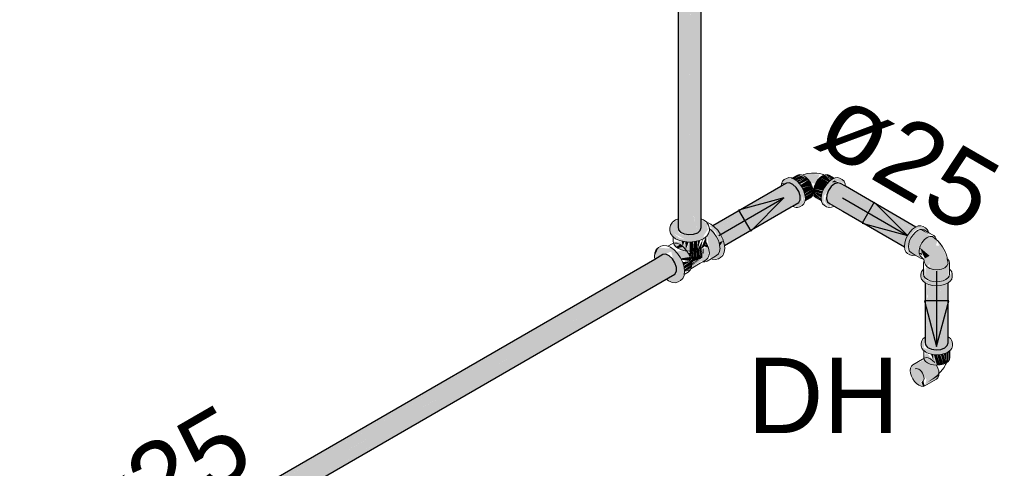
# Model space of a CAD drawing. Header units: millimetres. Extents: x 567 to 934, y -1 to 364.
# Tile 906 of 1056: x 825.07 to 827.69, y 68.36 to 69.55. Entities that reach past the tile are written whole.
import ezdxf

# ---------------------------------------------------------------- set-up
doc = ezdxf.new("R2010")
doc.units = ezdxf.units.MM
doc.header["$MEASUREMENT"] = 0
doc.linetypes.add('NULL', pattern=[0])
for name, color, linetype, lineweight in [('AF-Condutos', 140, 'Continuous', 25), ('AF-Conexões', 152, 'Continuous', 18), ('AF-Peça de utilização', 152, 'Continuous', 18), ('AF-Sentido conduto', 140, 'Continuous', 30), ('AF-Textos conduto', 7, 'Continuous', 9), ('Textos', 7, 'Continuous', 9)]:
    doc.layers.add(name, color=color, linetype=linetype, lineweight=lineweight)
doc.styles.add('Arial', font='arial.ttf')

msp = doc.modelspace()

# ---------------------------------------------------------------- hatches: boundary and pattern name
at = {"layer": 'AF-Condutos', "linetype": 'Continuous'}
for points in [[(826.8198, 69.0253), (826.8204, 68.9962), (826.8204, 71.2442)], [(826.8204, 68.9962), (826.8361, 68.985), (826.8364, 69.0301), (826.8361, 71.233), (826.8264, 69.0294), (826.8262, 71.2376)], [(826.8718, 69.0282), (826.8717, 71.2362), (826.8612, 69.0338), (826.8717, 68.9882), (826.8786, 68.9944), (826.8786, 71.2424)], [(826.8786, 68.9944), (826.8806, 69.0017), (826.8806, 71.2497)], [(826.8198, 69.0035), (826.8204, 71.2354), (826.8198, 71.2359)], [(826.8204, 71.2344), (826.8204, 68.9962), (826.8262, 71.2311)], [(826.8262, 71.2307), (826.8264, 69.0294), (826.8361, 71.2274)], [(826.8361, 68.985), (826.861, 68.9842), (826.8612, 69.0303), (826.861, 71.2322), (826.8487, 69.0312), (826.8484, 71.2311)], [(826.8361, 71.2275), (826.8364, 69.0301), (826.8484, 71.2254)], [(826.8609, 71.2257), (826.8484, 71.2266), (826.8487, 69.031)], [(826.8716, 71.2298), (826.861, 71.2273), (826.8612, 69.0303)], [(826.8786, 71.2333), (826.8717, 71.2285), (826.8718, 69.0291)], [(826.8786, 68.9944), (826.8806, 71.2352), (826.8786, 71.2337)], [(826.9122, 69.0069), (827.0931, 69.108), (826.9151, 69.0048), (826.9156, 69.0045), (827.1251, 69.1168), (827.1083, 69.1202)], [(827.1251, 69.1168), (826.9156, 69.0045), (826.9222, 68.9997)], [(826.9214, 68.9985), (827.1336, 69.1086), (827.1251, 69.1168), (826.9209, 68.9989)], [(827.2227, 69.0657), (827.4215, 68.9508), (827.258, 69.0459), (827.4214, 68.9517), (827.4295, 68.9797), (827.268, 69.0842), (827.4362, 68.9899), (827.4365, 68.9901), (827.2663, 69.0986), (827.444, 68.9978), (827.2651, 69.1083), (827.4501, 69.0023), (827.2649, 69.1113), (827.2442, 69.1212), (827.2354, 69.1182), (827.2193, 69.1007), (827.2139, 69.0782)], [(827.0936, 69.1082), (826.9125, 69.0068), (826.9151, 69.0048)], [(826.9221, 68.9988), (826.9281, 68.99), (827.1336, 69.1086)], [(826.9285, 68.9895), (827.1403, 69.0978), (827.1336, 69.1086), (826.9281, 68.99)], [(826.9347, 68.9791), (827.1403, 69.0978), (826.9295, 68.99)], [(827.1233, 69.059), (826.9427, 68.9544), (827.1403, 69.0684), (827.144, 69.0758), (827.1403, 69.0978), (826.9347, 68.9791), (826.935, 68.9786), (827.0926, 69.0597), (826.9394, 68.9683), (826.9396, 68.9676), (827.1103, 69.058), (826.942, 68.9594), (826.9422, 68.9589)], [(827.4519, 69.0036), (827.2647, 69.1115), (827.45, 69.0025)], [(827.2647, 69.1086), (827.4442, 68.998), (827.4501, 69.0023)], [(827.4438, 68.9978), (827.2663, 69.0986), (827.4349, 68.9912)], [(827.4348, 68.9907), (827.268, 69.0842), (827.4277, 68.9809)], [(827.1103, 69.058), (826.9396, 68.9676), (826.9312, 68.953)], [(827.0926, 69.0597), (826.9362, 68.9792), (826.9394, 68.9683)], [(826.9434, 68.9548), (827.1197, 69.0571), (826.9422, 68.959)], [(827.258, 69.0459), (827.4215, 68.9509), (827.4214, 68.9517)], [(826.8612, 69.0307), (826.861, 68.9842), (826.8717, 68.9882)], [(826.931, 68.9535), (826.9396, 68.9676), (826.9295, 68.9623)], [(826.787, 68.9309), (826.7792, 68.9302), (824.2531, 67.4717)], [(826.7586, 68.9053), (824.2699, 67.4683), (826.796, 68.9268), (826.787, 68.9309), (824.2609, 67.4724)], [(824.2666, 67.4795), (824.2694, 67.4774), (826.787, 68.9309)], [(826.8149, 68.8962), (826.8112, 68.9078), (826.796, 68.9268), (824.2699, 67.4683), (826.7113, 68.8653), (824.2784, 67.4602), (826.733, 68.8631), (824.2851, 67.4494)], [(824.2705, 67.4779), (824.2761, 67.472), (826.7586, 68.9053)], [(826.8112, 68.8784), (826.8149, 68.8962), (826.7535, 68.8611), (824.2888, 67.4378), (826.7803, 68.866), (824.2888, 67.4274)], [(824.2773, 67.4726), (824.2842, 67.4635), (826.7113, 68.8653)], [(824.2909, 67.4527), (826.733, 68.8631), (824.2847, 67.4637)], [(826.8112, 68.8784), (826.777, 68.8588), (824.2851, 67.42)], [(824.2953, 67.4415), (826.7535, 68.8611), (824.2909, 67.4527)], [(824.297, 67.4321), (826.7835, 68.8678), (824.295, 67.4413)], [(824.2966, 67.4266), (826.777, 68.8588), (824.2969, 67.432)], [(827.4769, 68.6972), (827.4783, 68.7118), (827.4776, 68.8544), (827.4769, 68.8549)], [(827.4785, 68.7163), (827.483, 68.8503), (827.4777, 68.8544)], [(827.5357, 68.6881), (827.5376, 68.8548), (827.5283, 68.8507), (827.5181, 68.6779)], [(827.5361, 68.7123), (827.5377, 68.6954), (827.5377, 68.8552)], [(827.4776, 68.6899), (827.4933, 68.6787), (827.4929, 68.8489), (827.4852, 68.7148), (827.4834, 68.8518)], [(827.4852, 68.7148), (827.4928, 68.8476), (827.4835, 68.8518)], [(827.4933, 68.8483), (827.4933, 68.6787), (827.505, 68.846)], [(827.5051, 68.8474), (827.4933, 68.6787), (827.5056, 68.6768), (827.5056, 68.8474)], [(827.5177, 68.848), (827.5056, 68.6768), (827.5181, 68.6779), (827.5181, 68.8481)], [(827.5175, 68.8465), (827.5056, 68.8474), (827.5056, 68.6768)], [(827.5181, 68.6779), (827.5283, 68.8507), (827.5181, 68.8461)]]:
    msp.add_hatch(color=151, dxfattribs=at).paths.add_polyline_path(points)
at = {"layer": 'AF-Conexões', "linetype": 'Continuous'}
for points in [[(827.1231, 69.133), (827.1279, 69.131), (827.1478, 69.1424), (827.1419, 69.143)], [(827.1636, 69.1454), (827.1536, 69.1432), (827.1716, 69.1212), (827.1851, 69.1181), (827.1963, 69.1428)], [(827.2104, 69.1424), (827.204, 69.1397), (827.2252, 69.1275)], [(827.2348, 69.1329), (827.2214, 69.1415), (827.2104, 69.1424), (827.2303, 69.131)], [(827.1009, 69.1278), (827.0947, 69.119), (827.1083, 69.1202), (827.1251, 69.1168), (827.1512, 69.0856), (827.1522, 69.0762), (827.1375, 69.0553), (827.1436, 69.0572), (827.1562, 69.0724), (827.1542, 69.0989), (827.1434, 69.1176), (827.1287, 69.1306), (827.114, 69.1346)], [(827.0947, 69.119), (827.1004, 69.1156), (827.1083, 69.1202)], [(827.1466, 69.1404), (827.1281, 69.1311), (827.1329, 69.1276), (827.1573, 69.1341)], [(827.1605, 69.1351), (827.1346, 69.1269), (827.1387, 69.1226)], [(827.1396, 69.1216), (827.1665, 69.1288), (827.1605, 69.1351)], [(827.1405, 69.1219), (827.1434, 69.1176), (827.1665, 69.1288)], [(827.1451, 69.1151), (827.1495, 69.1087), (827.1755, 69.1132), (827.1665, 69.1288)], [(827.2048, 69.1005), (827.2087, 69.1087), (827.1866, 69.1214), (827.1803, 69.105)], [(827.2144, 69.1171), (827.1977, 69.1351), (827.1866, 69.1214), (827.2087, 69.1087)], [(827.2202, 69.1233), (827.204, 69.1397), (827.1977, 69.1351)], [(827.2185, 69.1231), (827.1977, 69.1351), (827.2144, 69.1172)], [(827.2638, 69.1185), (827.2562, 69.1293), (827.2371, 69.1339), (827.2148, 69.1176), (827.204, 69.0989), (827.2001, 69.0796), (827.204, 69.0649), (827.2207, 69.0553), (827.2069, 69.068), (827.2069, 69.0856), (827.2146, 69.1053), (827.2278, 69.1217), (827.2354, 69.1272)], [(827.2245, 69.1279), (827.204, 69.1397), (827.2199, 69.1237)], [(827.2419, 69.1204), (827.2278, 69.1217), (827.2146, 69.1053), (827.2069, 69.0856), (827.2198, 69.1021)], [(827.2299, 69.1309), (827.2135, 69.1397), (827.2253, 69.1289)], [(827.2459, 69.1217), (827.2354, 69.1272), (827.2278, 69.1217)], [(827.1375, 69.0553), (827.1487, 69.0712), (827.1512, 69.0856), (827.1366, 69.1038), (827.1405, 69.0685), (827.1275, 69.0611)], [(827.1539, 69.0995), (827.1779, 69.105), (827.1755, 69.1132), (827.15, 69.1076)], [(827.1571, 69.0929), (827.1779, 69.105), (827.154, 69.0995)], [(827.1565, 69.0913), (827.1787, 69.0971), (827.1779, 69.105)], [(827.1582, 69.0853), (827.1787, 69.0971), (827.1569, 69.0914)], [(827.1574, 69.074), (827.1715, 69.0812), (827.1779, 69.0903), (827.1587, 69.0842)], [(827.1578, 69.0839), (827.1779, 69.0903), (827.1787, 69.0971)], [(827.2021, 69.0924), (827.1803, 69.105), (827.1794, 69.0971)], [(827.1999, 69.0853), (827.2013, 69.0914), (827.1794, 69.0971)], [(827.1794, 69.0971), (827.2001, 69.0802), (827.2006, 69.0849)], [(827.2008, 69.0736), (827.2002, 69.0785), (827.1794, 69.0971), (827.1822, 69.0861)], [(827.2011, 69.0929), (827.204, 69.0989), (827.1803, 69.105)], [(827.2648, 69.1102), (827.2224, 69.0658), (827.227, 69.0632)], [(827.2267, 69.0628), (827.2166, 69.0699), (827.2148, 69.0891), (827.2085, 69.0729), (827.2207, 69.0553)], [(826.8198, 69.025), (826.7991, 69.0086), (826.7991, 68.9861), (826.8128, 68.9724), (826.8364, 68.9646), (826.8636, 68.9646), (826.8872, 68.9724), (826.8872, 68.9792), (826.8364, 68.9714), (826.8237, 68.9744), (826.8066, 68.987), (826.8364, 68.9714), (826.8513, 68.9826), (826.8369, 68.982), (826.8212, 68.9873)], [(826.8806, 69.0245), (826.8775, 68.9904), (826.8524, 68.9835), (826.8364, 68.9714), (826.8974, 68.9984), (826.8977, 69.0114)], [(826.8372, 68.9845), (826.8806, 69.0169), (826.845, 69.0205)], [(826.9024, 69.0013), (826.8364, 68.9714), (826.8872, 68.9792), (826.901, 68.9998)], [(826.9075, 68.9188), (826.9267, 68.9192), (826.9423, 68.9363), (826.9427, 68.9544), (826.9326, 68.9834), (826.9159, 69.0042), (826.9016, 69.0077), (826.919, 68.9913), (826.9351, 68.9499), (826.9116, 68.9992), (826.9039, 68.9992), (826.897, 68.9807), (826.9046, 68.9239)], [(827.4359, 68.9294), (827.4491, 68.9282), (827.4313, 68.9337), (827.4276, 68.9473), (827.4359, 68.9775), (827.4491, 68.9939), (827.4644, 69.0027), (827.4823, 68.9972), (827.4776, 69.0015), (827.4585, 69.0061), (827.4361, 68.9898), (827.4254, 68.9711), (827.4214, 68.9518)], [(827.4655, 68.8781), (827.4711, 68.8593), (827.4964, 68.8481), (827.5179, 68.8481), (827.5366, 68.8543), (827.5474, 68.8651), (827.5474, 68.8844), (827.5377, 68.8636), (827.5408, 68.9023), (827.5232, 68.9506), (827.5095, 68.9672), (827.5138, 68.9539), (827.5052, 68.9544), (827.5095, 68.9672), (827.4631, 68.9965), (827.459, 68.9948), (827.4504, 68.9342), (827.4631, 68.9965), (827.486, 68.9838), (827.4945, 68.9824), (827.4823, 68.9972), (827.4644, 69.0027), (827.4359, 68.9775), (827.4288, 68.9535), (827.4313, 68.9337), (827.4648, 68.9206), (827.4585, 68.9444), (827.4699, 68.9682), (827.4609, 68.9424), (827.4683, 68.9276), (827.486, 68.9291), (827.4744, 68.9195), (827.4818, 68.8976), (827.4884, 68.9057), (827.4893, 68.8932), (827.4796, 68.896), (827.477, 68.8681), (827.4898, 68.8607), (827.528, 68.8573), (827.5072, 68.8541), (827.4777, 68.8611), (827.477, 68.8946)], [(827.433, 68.9444), (827.4321, 68.9508), (827.4504, 68.9342), (827.4596, 68.9951)], [(827.4691, 68.9971), (827.4639, 68.9966), (827.486, 68.9838)], [(826.8066, 68.9645), (826.8125, 68.952), (826.8283, 68.9429), (826.85, 68.9395), (826.85, 68.9635), (826.8404, 68.9431), (826.839, 68.9644), (826.8336, 68.953), (826.8295, 68.9651)], [(826.8319, 68.9521), (826.8367, 68.9645), (826.8294, 68.9662)], [(826.84, 68.9435), (826.848, 68.9637), (826.839, 68.9644)], [(826.8592, 68.9642), (826.85, 68.9635), (826.85, 68.9395), (826.8612, 68.9404)], [(826.8696, 68.966), (826.8612, 68.9404), (826.8717, 68.9429)], [(826.8693, 68.965), (826.8612, 68.9644), (826.8612, 68.9404)], [(826.8807, 68.9468), (826.8856, 68.9717), (826.8717, 68.9429)], [(826.8785, 68.9681), (826.8717, 68.9665), (826.8717, 68.9429)], [(826.8931, 68.9635), (826.8933, 68.977), (826.8807, 68.9468), (826.8876, 68.952)], [(826.9009, 68.9481), (826.897, 68.9591), (826.8879, 68.9526)], [(826.7615, 68.9434), (826.7565, 68.9247), (826.7674, 68.9488)], [(826.7937, 68.8602), (826.8123, 68.8553), (826.8319, 68.8665), (826.8368, 68.8851), (826.8319, 68.9095), (826.8182, 68.9331), (826.7996, 68.9496), (826.7937, 68.9462), (826.7674, 68.9488), (826.7581, 68.9283), (826.7573, 68.9175), (826.77, 68.9248), (826.8016, 68.9383), (826.8149, 68.8805), (826.7898, 68.866)], [(826.8189, 68.9472), (826.833, 68.951), (826.8251, 68.9567), (826.8144, 68.9506)], [(826.8333, 68.9417), (826.815, 68.9378), (826.8213, 68.9192), (826.8516, 68.9237), (826.8467, 68.9339), (826.833, 68.951), (826.823, 68.9452)], [(826.8469, 68.9335), (826.8508, 68.9254), (826.8636, 68.9393)], [(826.8524, 68.9222), (826.8593, 68.9402), (826.8503, 68.9395)], [(826.8793, 68.941), (826.8729, 68.9434), (826.851, 68.9251)], [(826.8945, 68.9162), (826.9017, 68.9264), (826.8989, 68.9523), (826.8513, 68.9248), (826.8548, 68.9171), (826.8848, 68.9332), (826.8562, 68.9081), (826.8917, 68.9278), (826.8553, 68.9002), (826.8547, 68.8953), (826.8795, 68.9117)], [(826.8597, 68.9402), (826.8526, 68.9205), (826.8601, 68.9139)], [(826.8848, 68.9332), (826.8544, 68.9157), (826.8553, 68.9075)], [(826.8688, 68.9422), (826.8601, 68.9139), (826.8696, 68.9161)], [(826.8684, 68.9409), (826.8612, 68.9404), (826.8601, 68.9139)], [(826.8769, 68.9452), (826.8696, 68.9161), (826.8777, 68.9197)], [(826.8766, 68.944), (826.8696, 68.9424), (826.8696, 68.9161)], [(826.8839, 68.9244), (826.8842, 68.9495), (826.8777, 68.9197)], [(826.8829, 68.9479), (826.8777, 68.9455), (826.8777, 68.9197)], [(826.887, 68.9513), (826.8851, 68.9348), (826.8879, 68.9319)], [(827.4683, 68.9276), (827.4671, 68.9358), (827.4613, 68.9334)], [(827.4626, 68.949), (827.4759, 68.9196), (827.4886, 68.927)], [(826.8519, 68.913), (826.8516, 68.9237), (826.8268, 68.92), (826.8284, 68.9166)], [(826.8353, 68.9022), (826.8547, 68.9134), (826.8317, 68.9099)], [(826.8348, 68.8997), (826.8557, 68.9036), (826.8547, 68.9134)], [(826.8556, 68.9029), (826.892, 68.928), (826.8777, 68.9197)], [(826.8777, 68.9197), (826.8562, 68.9073), (826.8557, 68.9036)], [(826.8842, 68.9226), (826.8558, 68.903), (826.856, 68.9008)], [(826.8368, 68.8927), (826.8557, 68.9036), (826.8353, 68.8998)], [(826.8363, 68.8905), (826.8547, 68.8951), (826.8557, 68.9036)], [(826.8516, 68.8883), (826.8535, 68.8925), (826.8368, 68.8848)], [(826.8369, 68.8848), (826.8547, 68.8951), (826.8375, 68.8908)], [(827.4777, 68.8611), (827.5072, 68.8541), (827.5243, 68.8567)]]:
    msp.add_hatch(color=161, dxfattribs=at).paths.add_polyline_path(points)
at = {"layer": 'AF-Peça de utilização', "linetype": 'Continuous'}
for points in [[(827.5377, 68.7114), (827.5377, 68.6954), (827.5288, 68.6819), (827.4945, 68.6758), (827.473, 68.6818), (827.4769, 68.7104), (827.4661, 68.6948), (827.4717, 68.676), (827.497, 68.6648), (827.5185, 68.6648), (827.5426, 68.675), (827.5494, 68.6948)], [(827.5379, 68.6713), (827.5333, 68.6692), (827.5379, 68.6464)], [(827.5414, 68.6741), (827.5387, 68.6721), (827.5379, 68.6464), (827.5414, 68.6512)], [(827.4696, 68.6148), (827.4803, 68.5982), (827.4758, 68.5813), (827.5068, 68.5992), (827.5127, 68.6075), (827.4817, 68.5896), (827.5135, 68.6139), (827.5127, 68.6211), (827.5021, 68.6431), (827.4849, 68.6557), (827.4484, 68.6383), (827.4379, 68.6285), (827.4401, 68.6073), (827.4539, 68.5872), (827.4711, 68.5798), (827.4634, 68.5914), (827.4733, 68.5971)], [(827.473, 68.6568), (827.4832, 68.6422), (827.5067, 68.6364), (827.4999, 68.6645), (827.4988, 68.648), (827.4798, 68.6703)], [(827.4988, 68.648), (827.4988, 68.6643), (827.4921, 68.6659)], [(827.5078, 68.6639), (827.4999, 68.6645), (827.5078, 68.6363), (827.5168, 68.637)], [(827.5168, 68.6646), (827.5089, 68.664), (827.5168, 68.637), (827.5252, 68.639)], [(827.5252, 68.6653), (827.5185, 68.6648), (827.5252, 68.639)], [(827.5252, 68.6663), (827.5252, 68.639), (827.5324, 68.6422)], [(827.5324, 68.6681), (827.5262, 68.6666), (827.5324, 68.6422)], [(827.5379, 68.6464), (827.5333, 68.6692), (827.5324, 68.6422)], [(827.4718, 68.5939), (827.4668, 68.5911), (827.4711, 68.5798), (827.4758, 68.5813)], [(827.5127, 68.6075), (827.5135, 68.6139), (827.4817, 68.5896)]]:
    msp.add_hatch(color=161, dxfattribs=at).paths.add_polyline_path(points)

# ---------------------------------------------------------------- linework, layer by layer
at = {"layer": 'AF-Condutos'}
for p, q in [((826.8806, 69.0288), (826.8806, 71.2497)), ((826.8198, 71.2359), (826.8198, 69.0035)), ((827.1083, 69.1202), (827.0935, 69.1116)), ((827.1161, 69.1209), (827.1083, 69.1202)), ((827.1251, 69.1168), (827.1161, 69.1209)), ((827.1336, 69.1086), (827.1251, 69.1168)), ((827.2354, 69.1182), (827.2266, 69.111)), ((827.2442, 69.1212), (827.2354, 69.1182)), ((827.2515, 69.1193), (827.2442, 69.1212)), ((827.2647, 69.1116), (827.2515, 69.1193)), ((827.0932, 69.1115), (826.9122, 69.0069)), ((827.0935, 69.1116), (827.0932, 69.1115)), ((827.1403, 69.0978), (827.1336, 69.1086)), ((827.144, 69.0862), (827.1403, 69.0978)), ((827.2193, 69.1007), (827.2148, 69.0891)), ((827.2266, 69.111), (827.2193, 69.1007)), ((827.4522, 69.0034), (827.2647, 69.1116)), ((827.1237, 69.0589), (827.1403, 69.0684)), ((827.1403, 69.0684), (827.144, 69.0758)), ((827.144, 69.0758), (827.144, 69.0862)), ((827.2148, 69.0891), (827.2139, 69.0782)), ((827.2139, 69.0782), (827.2166, 69.0699)), ((827.2166, 69.0699), (827.2227, 69.0657)), ((827.2227, 69.0657), (827.2345, 69.0589)), ((826.9427, 68.9544), (827.1205, 69.057)), ((827.1205, 69.057), (827.1237, 69.0589)), ((827.2345, 69.0589), (827.2347, 69.0587)), ((827.2347, 69.0587), (827.2363, 69.0578)), ((827.2363, 69.0578), (827.2377, 69.057)), ((827.2377, 69.057), (827.2579, 69.0453)), ((827.2579, 69.0453), (827.4215, 68.9508)), ((826.8806, 69.0273), (826.8806, 69.0288)), ((826.8806, 69.0261), (826.8806, 69.0273)), ((826.8806, 69.0252), (826.8806, 69.0261)), ((826.8806, 69.0017), (826.8806, 69.0252)), ((826.8198, 69.0035), (826.8204, 68.9962)), ((826.8204, 68.9962), (826.8262, 68.9896)), ((826.8262, 68.9896), (826.8361, 68.985)), ((826.8361, 68.985), (826.8484, 68.9831)), ((826.861, 68.9842), (826.8717, 68.9882)), ((826.8717, 68.9882), (826.8786, 68.9944)), ((826.8786, 68.9944), (826.8806, 69.0017)), ((826.8484, 68.9831), (826.861, 68.9842)), ((826.7573, 68.9175), (824.2531, 67.4717)), ((826.7792, 68.9302), (826.7573, 68.9175)), ((826.787, 68.9309), (826.7792, 68.9302)), ((826.796, 68.9268), (826.787, 68.9309)), ((826.8045, 68.9186), (826.796, 68.9268)), ((826.8112, 68.9078), (826.8045, 68.9186)), ((826.8149, 68.8962), (826.8112, 68.9078)), ((826.8112, 68.8784), (826.8149, 68.8858)), ((826.8149, 68.8858), (826.8149, 68.8962)), ((824.2851, 67.42), (826.7771, 68.8587)), ((826.7771, 68.8587), (826.8112, 68.8784)), ((827.4769, 68.8549), (827.4769, 68.7141)), ((827.5377, 68.7115), (827.5377, 68.8552)), ((827.4769, 68.7141), (827.4769, 68.7112)), ((827.4769, 68.7112), (827.4769, 68.6972)), ((827.4769, 68.6972), (827.4776, 68.6899)), ((827.5377, 68.7114), (827.5377, 68.7115)), ((827.5377, 68.6954), (827.5377, 68.7114)), ((827.4776, 68.6899), (827.4834, 68.6833)), ((827.4834, 68.6833), (827.4933, 68.6787)), ((827.4933, 68.6787), (827.5056, 68.6768)), ((827.5056, 68.6768), (827.5181, 68.6779)), ((827.5181, 68.6779), (827.5288, 68.6819)), ((827.5288, 68.6819), (827.5357, 68.6881)), ((827.5357, 68.6881), (827.5377, 68.6954))]:
    msp.add_line(p, q, dxfattribs=at)
at = {"layer": 'AF-Conexões'}
for p, q in [((827.1419, 69.143), (827.1368, 69.1415)), ((827.1478, 69.1424), (827.1419, 69.143)), ((827.1497, 69.1416), (827.1478, 69.1424)), ((827.1536, 69.1432), (827.1497, 69.1416)), ((827.1636, 69.1454), (827.1536, 69.1432)), ((827.1748, 69.1467), (827.1636, 69.1454)), ((827.1883, 69.1463), (827.1748, 69.1467)), ((827.1963, 69.1453), (827.1883, 69.1463)), ((827.2052, 69.143), (827.1963, 69.1453)), ((827.2085, 69.1416), (827.2052, 69.143)), ((827.2104, 69.1424), (827.2085, 69.1416)), ((827.2163, 69.143), (827.2104, 69.1424)), ((827.2214, 69.1415), (827.2163, 69.143)), ((827.0944, 69.1185), (827.0935, 69.1116)), ((827.0973, 69.125), (827.0944, 69.1185)), ((827.102, 69.1293), (827.0973, 69.125)), ((827.1079, 69.1327), (827.102, 69.1293)), ((827.114, 69.1346), (827.1079, 69.1327)), ((827.1211, 69.1339), (827.114, 69.1346)), ((827.1225, 69.1333), (827.1211, 69.1339)), ((827.1368, 69.1415), (827.1225, 69.1333)), ((827.1287, 69.1306), (827.1225, 69.1333)), ((827.1363, 69.1251), (827.1287, 69.1306)), ((827.1434, 69.1176), (827.1363, 69.1251)), ((827.1495, 69.1087), (827.1434, 69.1176)), ((827.1542, 69.1397), (827.1497, 69.1416)), ((827.1605, 69.1351), (827.1542, 69.1397)), ((827.1665, 69.1288), (827.1605, 69.1351)), ((827.1715, 69.1214), (827.1665, 69.1288)), ((827.1755, 69.1132), (827.1715, 69.1214)), ((827.1866, 69.1214), (827.1827, 69.1132)), ((827.1917, 69.1288), (827.1866, 69.1214)), ((827.1977, 69.1351), (827.1917, 69.1288)), ((827.204, 69.1397), (827.1977, 69.1351)), ((827.2085, 69.1416), (827.204, 69.1397)), ((827.2148, 69.1176), (827.2087, 69.1087)), ((827.2219, 69.1251), (827.2148, 69.1176)), ((827.2356, 69.1333), (827.2214, 69.1415)), ((827.2295, 69.1306), (827.2219, 69.1251)), ((827.2356, 69.1333), (827.2295, 69.1306)), ((827.2371, 69.1339), (827.2356, 69.1333)), ((827.2442, 69.1346), (827.2371, 69.1339)), ((827.2503, 69.1327), (827.2442, 69.1346)), ((827.2562, 69.1293), (827.2503, 69.1327)), ((827.2609, 69.125), (827.2562, 69.1293)), ((827.2638, 69.1185), (827.2609, 69.125)), ((827.2641, 69.1159), (827.2638, 69.1185)), ((827.2647, 69.1116), (827.2641, 69.1159)), ((827.1542, 69.0989), (827.1495, 69.1087)), ((827.1571, 69.089), (827.1542, 69.0989)), ((827.1779, 69.105), (827.1755, 69.1132)), ((827.176, 69.0861), (827.1779, 69.0903)), ((827.1787, 69.0971), (827.1779, 69.105)), ((827.1779, 69.0903), (827.1787, 69.0971)), ((827.1803, 69.105), (827.1794, 69.0971)), ((827.1794, 69.0971), (827.1803, 69.0903)), ((827.1827, 69.1132), (827.1803, 69.105)), ((827.1803, 69.0903), (827.1822, 69.0861)), ((827.204, 69.0989), (827.2011, 69.089)), ((827.2087, 69.1087), (827.204, 69.0989)), ((827.1495, 69.0606), (827.1542, 69.0649)), ((827.1542, 69.0649), (827.1571, 69.0714)), ((827.1581, 69.0796), (827.1571, 69.089)), ((827.1571, 69.0714), (827.1573, 69.073)), ((827.1573, 69.073), (827.1715, 69.0812)), ((827.1573, 69.073), (827.1581, 69.0796)), ((827.1715, 69.0812), (827.1755, 69.0848)), ((827.1755, 69.0848), (827.176, 69.0861)), ((827.176, 69.0861), (827.1774, 69.0863)), ((827.1774, 69.0863), (827.1791, 69.0865)), ((827.1791, 69.0865), (827.1808, 69.0863)), ((827.1808, 69.0863), (827.1822, 69.0861)), ((827.1822, 69.0861), (827.1827, 69.0848)), ((827.1827, 69.0848), (827.1866, 69.0812)), ((827.1866, 69.0812), (827.2009, 69.073)), ((827.2011, 69.089), (827.2001, 69.0796)), ((827.2001, 69.0796), (827.2009, 69.073)), ((827.2009, 69.073), (827.2011, 69.0714)), ((827.2011, 69.0714), (827.204, 69.0649)), ((827.204, 69.0649), (827.2087, 69.0606)), ((827.1237, 69.0589), (827.1304, 69.056)), ((827.1304, 69.056), (827.134, 69.0556)), ((827.134, 69.0556), (827.1375, 69.0553)), ((827.1375, 69.0553), (827.1436, 69.0572)), ((827.1436, 69.0572), (827.1495, 69.0606)), ((827.2087, 69.0606), (827.2146, 69.0572)), ((827.2146, 69.0572), (827.2207, 69.0553)), ((827.2207, 69.0553), (827.2215, 69.0554)), ((827.2215, 69.0554), (827.2278, 69.056)), ((827.2278, 69.056), (827.2331, 69.0583)), ((827.2331, 69.0583), (827.2345, 69.0589)), ((826.8044, 69.0159), (826.7991, 69.0086)), ((826.8128, 69.0222), (826.8044, 69.0159)), ((826.8179, 69.0245), (826.8128, 69.0222)), ((826.8198, 69.0253), (826.8179, 69.0245)), ((826.8872, 69.0222), (826.8806, 69.0252)), ((826.8956, 69.0159), (826.8872, 69.0222)), ((826.8958, 69.0157), (826.8956, 69.0159)), ((826.896, 69.0154), (826.8958, 69.0157)), ((826.9009, 69.0086), (826.896, 69.0154)), ((826.8967, 69.0153), (826.896, 69.0154)), ((826.8996, 69.0141), (826.8967, 69.0153)), ((826.9063, 69.0112), (826.8996, 69.0141)), ((826.9122, 69.0069), (826.9063, 69.0112)), ((826.7991, 69.0086), (826.7973, 69.0007)), ((826.7973, 69.0007), (826.7973, 68.9939)), ((826.7973, 68.9939), (826.7991, 68.9861)), ((826.7991, 68.9861), (826.8044, 68.9787)), ((826.8956, 68.9787), (826.9009, 68.9861)), ((826.9025, 69.0014), (826.9009, 69.0086)), ((826.9009, 68.9861), (826.9027, 68.9939)), ((826.9027, 69.0007), (826.9025, 69.0014)), ((826.9027, 69.0004), (826.9027, 69.0007)), ((826.9027, 68.9986), (826.9027, 69.0004)), ((826.9027, 68.9939), (826.9027, 68.9986)), ((826.9036, 68.9979), (826.9027, 68.9986)), ((826.9074, 68.9952), (826.9036, 68.9979)), ((826.9083, 68.9945), (826.9074, 68.9952)), ((826.9117, 68.9909), (826.9083, 68.9945)), ((826.9138, 68.9887), (826.9117, 68.9909)), ((826.9159, 69.0042), (826.9122, 69.0069)), ((826.9157, 68.9866), (826.9138, 68.9887)), ((826.9221, 68.9774), (826.9157, 68.9866)), ((826.9249, 68.9947), (826.9159, 69.0042)), ((826.9326, 68.9834), (826.9249, 68.9947)), ((827.4361, 68.9898), (827.43, 68.9809)), ((827.4433, 68.9973), (827.4361, 68.9898)), ((827.4509, 69.0028), (827.4433, 68.9973)), ((827.4504, 68.9892), (827.4445, 68.9829)), ((827.4568, 68.9938), (827.4504, 68.9892)), ((827.4522, 69.0034), (827.4509, 69.0028)), ((827.4585, 69.0061), (827.4522, 69.0034)), ((827.4631, 68.9965), (827.4568, 68.9938)), ((827.4656, 69.0068), (827.4585, 69.0061)), ((827.4639, 68.9966), (827.4631, 68.9965)), ((827.4691, 68.9971), (827.4639, 68.9966)), ((827.4717, 69.0049), (827.4656, 69.0068)), ((827.4741, 68.9956), (827.4691, 68.9971)), ((827.4776, 69.0015), (827.4717, 69.0049)), ((827.4854, 68.9891), (827.4741, 68.9956)), ((827.4823, 68.9972), (827.4776, 69.0015)), ((827.4844, 68.9924), (827.4823, 68.9972)), ((827.4852, 68.9907), (827.4844, 68.9924)), ((827.4854, 68.9891), (827.4852, 68.9907)), ((827.4861, 68.9887), (827.4854, 68.9891)), ((827.4868, 68.9882), (827.4861, 68.9887)), ((827.4996, 68.9809), (827.4868, 68.9882)), ((826.8034, 68.9589), (826.7926, 68.9526)), ((826.8068, 68.9599), (826.8034, 68.9589)), ((826.8044, 68.9787), (826.8066, 68.977)), ((826.8066, 68.977), (826.8066, 68.9645)), ((826.8066, 68.977), (826.8128, 68.9724)), ((826.8066, 68.9645), (826.8074, 68.9612)), ((826.8076, 68.9602), (826.8068, 68.9599)), ((826.8074, 68.9612), (826.8074, 68.9611)), ((826.8074, 68.9611), (826.8076, 68.9602)), ((826.8171, 68.9601), (826.8097, 68.9608)), ((826.8128, 68.9724), (826.8237, 68.9676)), ((826.8251, 68.9567), (826.8171, 68.9601)), ((826.8237, 68.9676), (826.8364, 68.9646)), ((826.8364, 68.9646), (826.85, 68.9635)), ((826.85, 68.9635), (826.8636, 68.9646)), ((826.8636, 68.9646), (826.8763, 68.9676)), ((826.8763, 68.9676), (826.8872, 68.9724)), ((826.8872, 68.9724), (826.8934, 68.977)), ((826.8919, 68.9581), (826.8931, 68.9635)), ((826.8931, 68.9635), (826.8933, 68.9641)), ((826.8934, 68.9632), (826.8931, 68.9635)), ((826.8933, 68.9641), (826.8934, 68.9645)), ((826.8934, 68.977), (826.8956, 68.9787)), ((826.8934, 68.9645), (826.8934, 68.977)), ((826.8944, 68.9616), (826.8934, 68.9632)), ((826.8945, 68.9615), (826.8944, 68.9616)), ((826.896, 68.9584), (826.8945, 68.9615)), ((826.927, 68.9672), (826.9221, 68.9774)), ((826.93, 68.9569), (826.927, 68.9672)), ((826.9385, 68.9711), (826.9326, 68.9834)), ((826.9423, 68.9586), (826.9385, 68.9711)), ((826.9427, 68.9544), (826.9423, 68.9586)), ((827.4224, 68.9612), (827.4214, 68.9518)), ((827.4254, 68.9711), (827.4224, 68.9612)), ((827.43, 68.9809), (827.4254, 68.9711)), ((827.433, 68.9591), (827.4322, 68.9512)), ((827.4355, 68.9673), (827.433, 68.9591)), ((827.4394, 68.9755), (827.4355, 68.9673)), ((827.4445, 68.9829), (827.4394, 68.9755)), ((827.4682, 68.9616), (827.4634, 68.9521)), ((827.4748, 68.9698), (827.4682, 68.9616)), ((827.4822, 68.9756), (827.4748, 68.9698)), ((827.4856, 68.9769), (827.4822, 68.9756)), ((827.4864, 68.9772), (827.4856, 68.9769)), ((827.4897, 68.9784), (827.4864, 68.9772)), ((827.4962, 68.9778), (827.4897, 68.9784)), ((827.5024, 68.9729), (827.4962, 68.9778)), ((827.5035, 68.9772), (827.4996, 68.9809)), ((827.5062, 68.9698), (827.5024, 68.9729)), ((827.506, 68.9718), (827.5035, 68.9772)), ((827.5062, 68.9698), (827.506, 68.9718)), ((827.5073, 68.969), (827.5062, 68.9698)), ((827.5095, 68.9672), (827.5073, 68.969)), ((827.5165, 68.9595), (827.5095, 68.9672)), ((827.5232, 68.9506), (827.5165, 68.9595)), ((826.7577, 68.9351), (826.7565, 68.9247)), ((826.7615, 68.9434), (826.7577, 68.9351)), ((826.7674, 68.9488), (826.7615, 68.9434)), ((826.7733, 68.9522), (826.7674, 68.9488)), ((826.781, 68.9546), (826.7733, 68.9522)), ((826.79, 68.9537), (826.781, 68.9546)), ((826.7926, 68.9526), (826.79, 68.9537)), ((826.7996, 68.9496), (826.7926, 68.9526)), ((826.8092, 68.9426), (826.7996, 68.9496)), ((826.8081, 68.9581), (826.8125, 68.952)), ((826.8182, 68.9331), (826.8092, 68.9426)), ((826.8125, 68.952), (826.8193, 68.9468)), ((826.8259, 68.9218), (826.8182, 68.9331)), ((826.8193, 68.9468), (826.8283, 68.9429)), ((826.833, 68.951), (826.8251, 68.9567)), ((826.8283, 68.9429), (826.8388, 68.9404)), ((826.8404, 68.9431), (826.833, 68.951)), ((826.8388, 68.9404), (826.8425, 68.9401)), ((826.8425, 68.9401), (826.8404, 68.9431)), ((826.843, 68.9394), (826.8425, 68.9401)), ((826.8425, 68.9401), (826.8434, 68.94)), ((826.8467, 68.9339), (826.843, 68.9394)), ((826.8434, 68.94), (826.85, 68.9395)), ((826.8516, 68.9237), (826.8467, 68.9339)), ((826.85, 68.9395), (826.8612, 68.9404)), ((826.8612, 68.9404), (826.8717, 68.9429)), ((826.8717, 68.9429), (826.8807, 68.9468)), ((826.8807, 68.9468), (826.8876, 68.952)), ((826.8876, 68.952), (826.8919, 68.9581)), ((826.8979, 68.9545), (826.896, 68.9584)), ((826.8989, 68.9523), (826.8979, 68.9545)), ((826.9004, 68.9474), (826.8989, 68.9523)), ((826.9017, 68.943), (826.9004, 68.9474)), ((826.9022, 68.9382), (826.9017, 68.943)), ((826.9017, 68.9264), (826.9027, 68.9341)), ((826.9027, 68.9341), (826.9022, 68.9382)), ((826.927, 68.9318), (826.93, 68.9386)), ((826.931, 68.9476), (826.93, 68.9569)), ((826.93, 68.9386), (826.9311, 68.9471)), ((826.9311, 68.9471), (826.931, 68.9476)), ((826.9385, 68.9281), (826.9423, 68.9363)), ((826.9423, 68.9363), (826.9435, 68.9467)), ((826.9435, 68.9467), (826.9427, 68.9544)), ((827.4214, 68.9518), (827.4215, 68.9508)), ((827.4215, 68.9508), (827.4224, 68.9436)), ((827.4224, 68.9436), (827.4254, 68.9371)), ((827.4254, 68.9371), (827.43, 68.9328)), ((827.43, 68.9328), (827.4359, 68.9294)), ((827.4322, 68.9512), (827.433, 68.9444)), ((827.433, 68.9444), (827.4331, 68.9442)), ((827.4331, 68.9442), (827.4355, 68.9389)), ((827.4355, 68.9389), (827.4394, 68.9353)), ((827.4394, 68.9353), (827.4506, 68.9288)), ((827.4634, 68.9521), (827.4609, 68.9424)), ((827.4609, 68.9424), (827.4609, 68.9381)), ((827.4609, 68.9381), (827.4609, 68.9345)), ((827.4609, 68.9345), (827.4609, 68.9337)), ((827.4609, 68.9337), (827.4634, 68.9272)), ((827.5296, 68.9386), (827.5232, 68.9506)), ((827.5327, 68.9312), (827.5296, 68.9386)), ((826.7565, 68.9247), (826.7573, 68.9175)), ((826.8319, 68.9095), (826.8259, 68.9218)), ((826.8356, 68.897), (826.8319, 68.9095)), ((826.8547, 68.9134), (826.8516, 68.9237)), ((826.8535, 68.8925), (826.8787, 68.9071)), ((826.8547, 68.9135), (826.8601, 68.9139)), ((826.8557, 68.9036), (826.8547, 68.9134)), ((826.8601, 68.9139), (826.8696, 68.9161)), ((826.8696, 68.9161), (826.8777, 68.9197)), ((826.8777, 68.9197), (826.8839, 68.9244)), ((826.8787, 68.9071), (826.8857, 68.9111)), ((826.8857, 68.9111), (826.8945, 68.9162)), ((826.8857, 68.9111), (826.8887, 68.9108)), ((826.8887, 68.9108), (826.8903, 68.9106)), ((826.8903, 68.9106), (826.8953, 68.9122)), ((826.8945, 68.9162), (826.8989, 68.9203)), ((826.8953, 68.9122), (826.8966, 68.9126)), ((826.8966, 68.9126), (826.9075, 68.9188)), ((826.8989, 68.9203), (826.8998, 68.9223)), ((826.8998, 68.9223), (826.9017, 68.9264)), ((826.9075, 68.9188), (826.9221, 68.9273)), ((826.9075, 68.9188), (826.91, 68.9177)), ((826.91, 68.9177), (826.919, 68.9169)), ((826.919, 68.9169), (826.9267, 68.9192)), ((826.9221, 68.9273), (826.927, 68.9318)), ((826.9267, 68.9192), (826.9326, 68.9226)), ((826.9326, 68.9226), (826.9385, 68.9281)), ((827.4359, 68.9294), (827.442, 68.9275)), ((827.442, 68.9275), (827.4491, 68.9282)), ((827.4491, 68.9282), (827.4506, 68.9288)), ((827.4506, 68.9288), (827.452, 68.928)), ((827.452, 68.928), (827.4648, 68.9206)), ((827.4634, 68.9272), (827.4635, 68.927)), ((827.4635, 68.927), (827.4688, 68.9218)), ((827.4648, 68.9206), (827.4699, 68.919)), ((827.4688, 68.9218), (827.4714, 68.9192)), ((827.4699, 68.919), (827.4714, 68.9192)), ((827.4714, 68.9192), (827.4736, 68.917)), ((827.4736, 68.9127), (827.4724, 68.9075)), ((827.4724, 68.9075), (827.4724, 68.8928)), ((827.4736, 68.917), (827.4741, 68.9151)), ((827.4744, 68.9139), (827.4736, 68.9127)), ((827.4741, 68.9151), (827.4744, 68.9139)), ((827.4744, 68.9139), (827.4754, 68.9104)), ((827.4754, 68.9104), (827.4773, 68.9032)), ((827.5342, 68.9258), (827.5327, 68.9312)), ((827.5351, 68.9224), (827.5342, 68.9258)), ((827.5354, 68.919), (827.5351, 68.9224)), ((827.5362, 68.9184), (827.5354, 68.919)), ((827.5354, 68.9185), (827.5354, 68.919)), ((827.5376, 68.9061), (827.5354, 68.9185)), ((827.5373, 68.9176), (827.5362, 68.9184)), ((827.5408, 68.9127), (827.5373, 68.9176)), ((827.5419, 68.9075), (827.5408, 68.9127)), ((827.5419, 68.8919), (827.5419, 68.9075)), ((826.8368, 68.8851), (826.8356, 68.897)), ((826.8359, 68.8775), (826.8368, 68.8851)), ((826.8359, 68.8775), (826.8467, 68.8838)), ((826.8467, 68.8838), (826.8516, 68.8883)), ((826.8516, 68.8883), (826.8535, 68.8925)), ((826.8535, 68.8925), (826.8547, 68.8951)), ((826.8547, 68.8951), (826.8557, 68.9036)), ((827.4669, 68.8844), (827.4655, 68.8781)), ((827.4711, 68.8902), (827.4669, 68.8844)), ((827.4724, 68.8911), (827.4711, 68.8902)), ((827.4724, 68.8928), (827.4724, 68.8911)), ((827.4724, 68.8911), (827.4724, 68.8781)), ((827.4773, 68.9032), (827.4774, 68.903)), ((827.4774, 68.903), (827.4818, 68.8976)), ((827.4818, 68.8976), (827.4824, 68.8972)), ((827.4824, 68.8972), (827.4893, 68.8932)), ((827.4893, 68.8932), (827.499, 68.8905)), ((827.499, 68.8905), (827.5096, 68.89)), ((827.5096, 68.89), (827.52, 68.8916)), ((827.52, 68.8916), (827.5287, 68.8951)), ((827.5287, 68.8951), (827.5325, 68.8982)), ((827.5325, 68.8982), (827.5348, 68.9001)), ((827.5348, 68.9001), (827.5376, 68.9061)), ((827.5419, 68.8911), (827.5419, 68.8919)), ((827.5432, 68.8902), (827.5419, 68.8911)), ((827.5419, 68.8781), (827.5419, 68.8911)), ((827.5443, 68.8886), (827.5432, 68.8902)), ((827.5447, 68.8881), (827.5443, 68.8886)), ((827.5474, 68.8844), (827.5447, 68.8881)), ((827.5488, 68.8781), (827.5474, 68.8844)), ((826.7875, 68.8648), (826.7937, 68.8602)), ((826.7937, 68.8602), (826.8007, 68.8573)), ((826.8007, 68.8573), (826.8034, 68.8561)), ((826.8034, 68.8561), (826.8123, 68.8553)), ((826.8123, 68.8553), (826.82, 68.8576)), ((826.82, 68.8576), (826.8259, 68.861)), ((826.8259, 68.861), (826.8319, 68.8665)), ((826.8319, 68.8665), (826.8356, 68.8747)), ((826.8356, 68.8747), (826.8359, 68.8775)), ((827.4655, 68.8781), (827.4655, 68.8713)), ((827.4655, 68.8713), (827.4669, 68.8651)), ((827.4669, 68.8651), (827.4711, 68.8593)), ((827.4711, 68.8593), (827.4769, 68.8549)), ((827.4724, 68.8781), (827.4736, 68.8729)), ((827.4736, 68.8729), (827.4769, 68.8683)), ((827.4769, 68.8683), (827.477, 68.8681)), ((827.4769, 68.8549), (827.4777, 68.8543)), ((827.477, 68.8681), (827.4826, 68.8639)), ((827.4777, 68.8543), (827.4863, 68.8505)), ((827.4826, 68.8639), (827.4898, 68.8607)), ((827.4898, 68.8607), (827.4982, 68.8587)), ((827.4982, 68.8587), (827.5072, 68.858)), ((827.5072, 68.858), (827.5162, 68.8587)), ((827.5162, 68.8587), (827.5246, 68.8607)), ((827.5246, 68.8607), (827.5318, 68.8639)), ((827.528, 68.8505), (827.5366, 68.8543)), ((827.5318, 68.8639), (827.5373, 68.8681)), ((827.5366, 68.8543), (827.5377, 68.8552)), ((827.5373, 68.8681), (827.5377, 68.8687)), ((827.5377, 68.8687), (827.5408, 68.8729)), ((827.5377, 68.8552), (827.5432, 68.8593)), ((827.5408, 68.8729), (827.5419, 68.8781)), ((827.5432, 68.8593), (827.5474, 68.8651)), ((827.5474, 68.8651), (827.5488, 68.8713)), ((827.5488, 68.8713), (827.5488, 68.8781)), ((827.4863, 68.8505), (827.4964, 68.8481)), ((827.4964, 68.8481), (827.5072, 68.8473)), ((827.5072, 68.8473), (827.5179, 68.8481)), ((827.5179, 68.8481), (827.528, 68.8505))]:
    msp.add_line(p, q, dxfattribs=at)
at = {"layer": 'AF-Peça de utilização'}
for p, q in [((827.4675, 68.701), (827.4661, 68.6948)), ((827.4717, 68.7068), (827.4675, 68.701)), ((827.4758, 68.7099), (827.4717, 68.7068)), ((827.4769, 68.7107), (827.4758, 68.7099)), ((827.5414, 68.7086), (827.5377, 68.7114)), ((827.5438, 68.7068), (827.5414, 68.7086)), ((827.548, 68.701), (827.5438, 68.7068)), ((827.5494, 68.6948), (827.548, 68.701)), ((827.4661, 68.6948), (827.4661, 68.688)), ((827.4661, 68.688), (827.4675, 68.6818)), ((827.4675, 68.6818), (827.4717, 68.676)), ((827.4717, 68.676), (827.473, 68.675)), ((827.473, 68.675), (827.4783, 68.671)), ((827.473, 68.675), (827.473, 68.6568)), ((827.4783, 68.671), (827.4869, 68.6672)), ((827.5286, 68.6672), (827.5372, 68.671)), ((827.5372, 68.671), (827.5426, 68.675)), ((827.5426, 68.675), (827.5438, 68.676)), ((827.5426, 68.6564), (827.5426, 68.675)), ((827.5438, 68.676), (827.548, 68.6818)), ((827.548, 68.6818), (827.5494, 68.688)), ((827.5494, 68.688), (827.5494, 68.6948)), ((827.4701, 68.6521), (827.4437, 68.6369)), ((827.4725, 68.6535), (827.4701, 68.6521)), ((827.473, 68.6538), (827.4725, 68.6535)), ((827.473, 68.6568), (827.473, 68.6564)), ((827.473, 68.6564), (827.4735, 68.6544)), ((827.4735, 68.6541), (827.473, 68.6538)), ((827.4747, 68.6548), (827.4735, 68.6541)), ((827.4735, 68.6544), (827.4735, 68.6541)), ((827.4735, 68.6541), (827.4742, 68.6512)), ((827.4742, 68.6512), (827.4776, 68.6464)), ((827.4794, 68.6562), (827.4747, 68.6548)), ((827.4776, 68.6464), (827.4832, 68.6422)), ((827.4849, 68.6557), (827.4794, 68.6562)), ((827.4908, 68.6532), (827.4849, 68.6557)), ((827.4869, 68.6672), (827.497, 68.6648)), ((827.4966, 68.6489), (827.4908, 68.6532)), ((827.5021, 68.6431), (827.4966, 68.6489)), ((827.497, 68.6648), (827.5078, 68.6639)), ((827.5078, 68.6639), (827.5185, 68.6648)), ((827.5185, 68.6648), (827.5286, 68.6672)), ((827.5331, 68.6428), (827.5379, 68.6464)), ((827.5379, 68.6464), (827.5414, 68.6512)), ((827.5414, 68.6512), (827.5426, 68.6564)), ((827.4379, 68.6285), (827.4371, 68.6222)), ((827.4371, 68.6222), (827.4379, 68.615)), ((827.4401, 68.6335), (827.4379, 68.6285)), ((827.4437, 68.6369), (827.4401, 68.6335)), ((827.4499, 68.6262), (827.4528, 68.6271)), ((827.4528, 68.6271), (827.4562, 68.6267)), ((827.4562, 68.6267), (827.4598, 68.6252)), ((827.4598, 68.6252), (827.4634, 68.6226)), ((827.4634, 68.6226), (827.4668, 68.619)), ((827.4668, 68.619), (827.4696, 68.6148)), ((827.4832, 68.6422), (827.4904, 68.639)), ((827.4904, 68.639), (827.4988, 68.637)), ((827.4988, 68.637), (827.5067, 68.6364)), ((827.5067, 68.6364), (827.5078, 68.6363)), ((827.5068, 68.6362), (827.5067, 68.6364)), ((827.5104, 68.6287), (827.5068, 68.6362)), ((827.5078, 68.6363), (827.5168, 68.637)), ((827.5127, 68.6211), (827.5104, 68.6287)), ((827.5135, 68.6139), (827.5127, 68.6211)), ((827.5135, 68.6139), (827.5179, 68.6182)), ((827.5168, 68.637), (827.5252, 68.639)), ((827.5179, 68.6182), (827.5269, 68.6301)), ((827.5252, 68.639), (827.5324, 68.6422)), ((827.5269, 68.6301), (827.531, 68.6384)), ((827.531, 68.6384), (827.5331, 68.6428)), ((827.5324, 68.6422), (827.5331, 68.6428)), ((827.4379, 68.615), (827.4401, 68.6073)), ((827.4401, 68.6073), (827.4437, 68.5998)), ((827.4437, 68.5998), (827.4484, 68.5929)), ((827.4484, 68.5929), (827.4539, 68.5872)), ((827.4696, 68.6148), (827.4719, 68.6102)), ((827.4719, 68.5941), (827.4696, 68.592)), ((827.4719, 68.6102), (827.4733, 68.6055)), ((827.4733, 68.5971), (827.4719, 68.5941)), ((827.4733, 68.6055), (827.4737, 68.601)), ((827.4737, 68.601), (827.4733, 68.5971)), ((827.4758, 68.5813), (827.5068, 68.5992)), ((827.5068, 68.5992), (827.5104, 68.6025)), ((827.5104, 68.6025), (827.5127, 68.6075)), ((827.5113, 68.6118), (827.5135, 68.6139)), ((827.5127, 68.6075), (827.5135, 68.6139)), ((827.4539, 68.5872), (827.4598, 68.5829)), ((827.4598, 68.5829), (827.4657, 68.5804)), ((827.4657, 68.5804), (827.4711, 68.5798)), ((827.4711, 68.5798), (827.4758, 68.5813))]:
    msp.add_line(p, q, dxfattribs=at)
at = {"layer": 'AF-Sentido conduto'}
for p, q in [((827.1012, 69.0807), (826.9804, 69.0484)), ((827.0128, 68.9924), (827.1012, 69.0807)), ((827.3413, 69.0694), (827.309, 69.0134)), ((827.4297, 68.981), (827.3413, 69.0694)), ((826.9804, 69.0484), (827.0128, 68.9924)), ((827.309, 69.0134), (827.4297, 68.981)), ((827.5395, 68.8071), (827.4748, 68.8071)), ((827.4748, 68.8071), (827.5072, 68.6863)), ((827.5072, 68.6863), (827.5395, 68.8071))]:
    msp.add_line(p, q, dxfattribs=at)
for points in [[(826.9279, 68.9807), (827.1012, 69.0807)], [(827.2565, 69.081), (827.4297, 68.981)], [(827.5072, 68.8863), (827.5072, 68.6863)]]:
    msp.add_lwpolyline(points, dxfattribs=at)

# ---------------------------------------------------------------- texts
at = {"layer": 'AF-Textos conduto', "linetype": 'NULL', "char_height": 0.2, "width": 0.962805, "attachment_point": 8, "line_spacing_factor": 0.6, "style": 'Arial'}
for insert, rotation in [((827.3814, 69.0974), 329.9999), ((825.4954, 68.2421), 30.0001)]:
    msp.add_mtext('ø25', dxfattribs=dict(at, insert=insert, rotation=rotation))
at = {"layer": 'Textos', "linetype": 'NULL', "insert": (827.4078, 68.4559), "char_height": 0.2, "width": 0.807317, "attachment_point": 9, "line_spacing_factor": 0.6, "style": 'Arial'}
msp.add_mtext('DH', dxfattribs=at)

doc.saveas('drawing.dxf')
